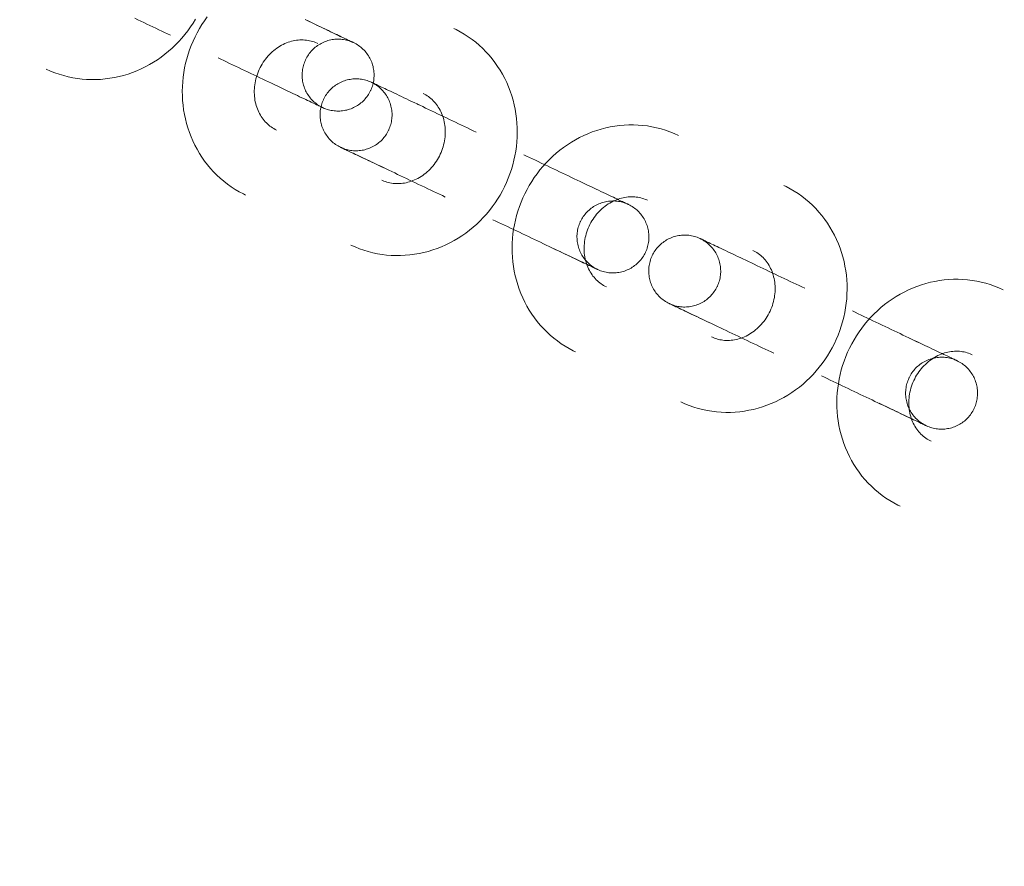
# Model space of a CAD drawing. Header units: millimetres. Extents: x -188930 to 271134, y -158090 to 283816.
# Tile 452 of 610: x 54699 to 54781, y 54315 to 54385. Entities that reach past the tile are written whole.
import ezdxf

# ---------------------------------------------------------------- set-up
doc = ezdxf.new("R2010")
doc.units = ezdxf.units.MM
doc.layers.add('I-FURN', color=30, linetype='Continuous', lineweight=9)
doc.layers.add('PZT_UTWARDZENIA', color=5, linetype='Continuous', lineweight=9)

# ---------------------------------------------------------------- blocks, each defined once
blk = doc.blocks.new('LARSLAJ_hamak - LARSLAJ_hamak-1781260-PZT-dwg')
at = {"layer": 'I-FURN', "flags": 128}
for points in [[(-343.368, -9.892), (-342.98, -9.884), (-342.592, -9.858), (-342.205, -9.816), (-341.821, -9.758), (-341.44, -9.683), (-341.062, -9.592), (-340.688, -9.484), (-340.32, -9.361), (-339.956, -9.222), (-339.6, -9.068), (-339.249, -8.899), (-338.907, -8.715), (-338.572, -8.518), (-338.245, -8.306), (-337.928, -8.081), (-337.62, -7.844), (-337.322, -7.594), (-337.034, -7.332), (-336.757, -7.058), (-336.491, -6.774), (-336.237, -6.479), (-335.994, -6.175), (-335.763, -5.861), (-335.545, -5.538), (-335.339, -5.206), (-335.147, -4.867), (-334.967, -4.521), (-334.801, -4.168), (-334.648, -3.809), (-334.509, -3.444), (-334.384, -3.074), (-334.273, -2.7), (-334.175, -2.321), (-334.092, -1.939), (-334.024, -1.554), (-333.969, -1.167), (-333.929, -0.778), (-333.904, -0.388), (-333.893, 0.002), (-333.896, 0.393), (-333.914, 0.784), (-333.946, 1.174), (-333.993, 1.562), (-334.054, 1.948), (-334.129, 2.331), (-334.218, 2.712), (-334.322, 3.088), (-334.44, 3.461), (-334.571, 3.829), (-334.717, 4.191), (-334.876, 4.547), (-335.048, 4.897), (-335.234, 5.24), (-335.433, 5.576), (-335.644, 5.903), (-335.868, 6.222), (-336.104, 6.532), (-336.352, 6.832), (-336.612, 7.122), (-336.883, 7.402), (-337.165, 7.67), (-337.458, 7.926), (-337.76, 8.171), (-338.073, 8.403), (-338.394, 8.621), (-338.725, 8.827), (-339.063, 9.018), (-339.41, 9.195), (-339.763, 9.357), (-340.123, 9.504), (-340.489, 9.636), (-340.86, 9.752), (-341.235, 9.852), (-341.615, 9.936), (-341.998, 10.003), (-342.383, 10.054), (-342.77, 10.088), (-343.159, 10.106), (-343.367, 10.108)], [(-323.108, 10.105), (-323.496, 10.097), (-323.884, 10.072), (-324.271, 10.03), (-324.655, 9.971), (-325.036, 9.896), (-325.414, 9.805), (-325.788, 9.698), (-326.157, 9.574), (-326.52, 9.436), (-326.877, 9.281), (-327.227, 9.112), (-327.569, 8.929), (-327.904, 8.731), (-328.231, 8.52), (-328.548, 8.295), (-328.856, 8.057), (-329.154, 7.807), (-329.442, 7.545), (-329.719, 7.272), (-329.985, 6.988), (-330.24, 6.693), (-330.482, 6.388), (-330.713, 6.074), (-330.931, 5.751), (-331.137, 5.42), (-331.329, 5.081), (-331.509, 4.734), (-331.675, 4.381), (-331.828, 4.022), (-331.967, 3.657), (-332.092, 3.287), (-332.203, 2.913), (-332.301, 2.535), (-332.384, 2.153), (-332.452, 1.768), (-332.507, 1.381), (-332.547, 0.992), (-332.572, 0.602), (-332.584, 0.211), (-332.58, -0.18), (-332.562, -0.571), (-332.53, -0.96), (-332.484, -1.348), (-332.423, -1.734), (-332.347, -2.118), (-332.258, -2.498), (-332.154, -2.875), (-332.036, -3.247), (-331.905, -3.615), (-331.759, -3.977), (-331.6, -4.334), (-331.428, -4.684), (-331.242, -5.027), (-331.044, -5.362), (-330.832, -5.69), (-330.608, -6.009), (-330.372, -6.319), (-330.124, -6.619), (-329.864, -6.909), (-329.593, -7.188), (-329.311, -7.456), (-329.018, -7.713), (-328.716, -7.957), (-328.403, -8.189), (-328.082, -8.408), (-327.751, -8.613), (-327.413, -8.804), (-327.066, -8.981), (-326.713, -9.143), (-326.353, -9.29), (-325.987, -9.422), (-325.616, -9.538), (-325.241, -9.638), (-324.861, -9.722), (-324.478, -9.79), (-324.093, -9.84), (-323.706, -9.875), (-323.317, -9.892), (-323.109, -9.895)], [(-313.393, -9.896), (-313.004, -9.887), (-312.616, -9.862), (-312.23, -9.82), (-311.846, -9.762), (-311.464, -9.687), (-311.086, -9.595), (-310.713, -9.488), (-310.344, -9.365), (-309.981, -9.226), (-309.624, -9.072), (-309.274, -8.903), (-308.931, -8.719), (-308.596, -8.521), (-308.27, -8.31), (-307.952, -8.085), (-307.644, -7.848), (-307.346, -7.597), (-307.059, -7.335), (-306.781, -7.062), (-306.516, -6.778), (-306.261, -6.483), (-306.018, -6.178), (-305.788, -5.864), (-305.57, -5.541), (-305.364, -5.21), (-305.171, -4.871), (-304.992, -4.525), (-304.825, -4.172), (-304.673, -3.812), (-304.534, -3.448), (-304.408, -3.078), (-304.297, -2.703), (-304.2, -2.325), (-304.117, -1.943), (-304.048, -1.558), (-303.994, -1.171), (-303.954, -0.782), (-303.928, -0.392), (-303.917, -0.001), (-303.92, 0.39), (-303.938, 0.78), (-303.97, 1.17), (-304.017, 1.558), (-304.078, 1.944), (-304.153, 2.328), (-304.243, 2.708), (-304.347, 3.085), (-304.464, 3.457), (-304.596, 3.825), (-304.741, 4.187), (-304.9, 4.544), (-305.073, 4.894), (-305.258, 5.237), (-305.457, 5.572), (-305.668, 5.9), (-305.892, 6.219), (-306.129, 6.528), (-306.377, 6.829), (-306.637, 7.119), (-306.908, 7.398), (-307.19, 7.666), (-307.482, 7.923), (-307.785, 8.167), (-308.097, 8.399), (-308.419, 8.618), (-308.749, 8.823), (-309.088, 9.014), (-309.434, 9.191), (-309.787, 9.353), (-310.147, 9.5), (-310.513, 9.632), (-310.884, 9.748), (-311.26, 9.848), (-311.639, 9.932), (-312.022, 9.999), (-312.408, 10.05), (-312.795, 10.084), (-313.183, 10.102), (-313.392, 10.104)], [(-292.658, 10.102), (-293.046, 10.093), (-293.434, 10.068), (-293.821, 10.026), (-294.205, 9.968), (-294.586, 9.893), (-294.964, 9.801), (-295.338, 9.694), (-295.706, 9.571), (-296.07, 9.432), (-296.426, 9.278), (-296.777, 9.109), (-297.119, 8.925), (-297.454, 8.727), (-297.781, 8.516), (-298.098, 8.291), (-298.406, 8.054), (-298.704, 7.804), (-298.992, 7.542), (-299.269, 7.268), (-299.535, 6.984), (-299.789, 6.689), (-300.032, 6.384), (-300.263, 6.07), (-300.481, 5.747), (-300.687, 5.416), (-300.879, 5.077), (-301.059, 4.731), (-301.225, 4.378), (-301.378, 4.018), (-301.517, 3.654), (-301.642, 3.284), (-301.753, 2.909), (-301.851, 2.531), (-301.934, 2.149), (-302.002, 1.764), (-302.057, 1.377), (-302.097, 0.988), (-302.122, 0.598), (-302.133, 0.207), (-302.13, -0.184), (-302.112, -0.574), (-302.08, -0.964), (-302.033, -1.352), (-301.972, -1.738), (-301.897, -2.122), (-301.808, -2.502), (-301.704, -2.879), (-301.586, -3.251), (-301.455, -3.619), (-301.309, -3.981), (-301.15, -4.337), (-300.978, -4.687), (-300.792, -5.031), (-300.593, -5.366), (-300.382, -5.694), (-300.158, -6.012), (-299.922, -6.322), (-299.674, -6.622), (-299.414, -6.913), (-299.143, -7.192), (-298.861, -7.46), (-298.568, -7.717), (-298.266, -7.961), (-297.953, -8.193), (-297.632, -8.412), (-297.301, -8.617), (-296.963, -8.808), (-296.616, -8.985), (-296.263, -9.147), (-295.903, -9.294), (-295.537, -9.426), (-295.166, -9.542), (-294.791, -9.642), (-294.411, -9.726), (-294.028, -9.793), (-293.643, -9.844), (-293.256, -9.878), (-292.867, -9.896), (-292.659, -9.898)], [(-273.667, -1.947), (-273.598, -1.562), (-273.544, -1.175), (-273.504, -0.786), (-273.478, -0.396), (-273.467, -0.005), (-273.47, 0.386), (-273.488, 0.777), (-273.52, 1.166), (-273.567, 1.554), (-273.628, 1.941), (-273.703, 2.324), (-273.793, 2.704), (-273.897, 3.081), (-274.014, 3.453), (-274.146, 3.821), (-274.291, 4.183), (-274.45, 4.54), (-274.623, 4.89), (-274.808, 5.233), (-275.007, 5.568), (-275.218, 5.896), (-275.442, 6.215), (-275.678, 6.525), (-275.927, 6.825), (-276.186, 7.115), (-276.458, 7.394), (-276.74, 7.663), (-277.032, 7.919), (-277.335, 8.163), (-277.647, 8.395), (-277.969, 8.614), (-278.299, 8.819), (-278.638, 9.01), (-278.984, 9.187), (-279.337, 9.349), (-279.697, 9.497), (-280.063, 9.628), (-280.434, 9.744), (-280.81, 9.844), (-281.189, 9.928), (-281.572, 9.996), (-281.957, 10.047), (-282.345, 10.081), (-282.733, 10.098), (-282.942, 10.101)], [(-263.42, 7.754), (-263.809, 7.745), (-264.197, 7.72), (-264.583, 7.678), (-264.967, 7.62), (-265.349, 7.545), (-265.727, 7.453), (-266.1, 7.346), (-266.469, 7.223), (-266.832, 7.084), (-267.189, 6.93), (-267.539, 6.761), (-267.882, 6.577), (-268.217, 6.38), (-268.543, 6.168), (-268.861, 5.943), (-269.169, 5.706), (-269.467, 5.456), (-269.755, 5.194), (-270.032, 4.92), (-270.298, 4.636), (-270.552, 4.341), (-270.795, 4.036), (-271.025, 3.722), (-271.243, 3.399), (-271.449, 3.068), (-271.642, 2.729), (-271.821, 2.383), (-271.988, 2.03), (-272.14, 1.671), (-272.279, 1.306), (-272.405, 0.936), (-272.516, 0.561), (-272.613, 0.183), (-272.696, -0.199), (-272.765, -0.584), (-272.819, -0.971), (-272.859, -1.36)], [(-343.368, 4.108), (-343.239, 4.105), (-343.11, 4.097), (-342.981, 4.083), (-342.852, 4.063), (-342.724, 4.038), (-342.596, 4.007), (-342.469, 3.971), (-342.342, 3.928), (-342.217, 3.88), (-342.093, 3.827), (-341.97, 3.767), (-341.849, 3.702), (-341.729, 3.632), (-341.611, 3.555), (-341.495, 3.473), (-341.381, 3.385), (-341.27, 3.292), (-341.162, 3.193), (-341.056, 3.089), (-340.954, 2.98), (-340.855, 2.865), (-340.759, 2.745), (-340.668, 2.621), (-340.581, 2.491), (-340.498, 2.358), (-340.419, 2.219), (-340.346, 2.077), (-340.277, 1.931), (-340.213, 1.782), (-340.155, 1.629), (-340.102, 1.473), (-340.055, 1.314), (-340.014, 1.153), (-339.978, 0.99), (-339.949, 0.825), (-339.925, 0.658), (-339.908, 0.49), (-339.897, 0.322), (-339.892, 0.153), (-339.894, -0.016), (-339.901, -0.184), (-339.915, -0.353), (-339.935, -0.52), (-339.962, -0.686), (-339.994, -0.85), (-340.032, -1.012), (-340.076, -1.172), (-340.126, -1.33), (-340.181, -1.484), (-340.242, -1.636), (-340.308, -1.784), (-340.379, -1.928), (-340.455, -2.068), (-340.536, -2.204), (-340.621, -2.336), (-340.71, -2.463), (-340.803, -2.585), (-340.9, -2.703), (-341.001, -2.815), (-341.105, -2.922), (-341.212, -3.024), (-341.321, -3.12), (-341.434, -3.211), (-341.549, -3.296), (-341.665, -3.375), (-341.784, -3.449), (-341.905, -3.517), (-342.027, -3.58), (-342.151, -3.636), (-342.275, -3.687), (-342.401, -3.733), (-342.528, -3.772), (-342.655, -3.806), (-342.783, -3.834), (-342.912, -3.857), (-343.041, -3.874), (-343.17, -3.885), (-343.299, -3.891), (-343.368, -3.892)], [(-323.108, -3.895), (-323.237, -3.892), (-323.367, -3.883), (-323.496, -3.869), (-323.624, -3.85), (-323.753, -3.824), (-323.88, -3.794), (-324.007, -3.757), (-324.134, -3.715), (-324.259, -3.667), (-324.383, -3.613), (-324.506, -3.554), (-324.627, -3.489), (-324.747, -3.418), (-324.865, -3.342), (-324.981, -3.26), (-325.095, -3.172), (-325.206, -3.079), (-325.314, -2.98), (-325.42, -2.876), (-325.522, -2.766), (-325.621, -2.651), (-325.717, -2.532), (-325.808, -2.407), (-325.895, -2.278), (-325.978, -2.144), (-326.057, -2.006), (-326.131, -1.864), (-326.199, -1.718), (-326.263, -1.568), (-326.321, -1.415), (-326.374, -1.259), (-326.421, -1.101), (-326.462, -0.939), (-326.498, -0.776), (-326.527, -0.611), (-326.551, -0.445), (-326.568, -0.277), (-326.579, -0.109), (-326.584, 0.06), (-326.582, 0.229), (-326.575, 0.398), (-326.561, 0.566), (-326.541, 0.733), (-326.514, 0.899), (-326.482, 1.063), (-326.444, 1.226), (-326.4, 1.386), (-326.35, 1.543), (-326.295, 1.698), (-326.234, 1.849), (-326.168, 1.997), (-326.097, 2.141), (-326.021, 2.282), (-325.94, 2.418), (-325.855, 2.549), (-325.766, 2.677), (-325.673, 2.799), (-325.576, 2.916), (-325.475, 3.029), (-325.371, 3.136), (-325.264, 3.237), (-325.155, 3.333), (-325.042, 3.424), (-324.927, 3.509), (-324.811, 3.589), (-324.692, 3.663), (-324.571, 3.731), (-324.449, 3.793), (-324.325, 3.85), (-324.201, 3.901), (-324.075, 3.946), (-323.948, 3.986), (-323.821, 4.02), (-323.693, 4.048), (-323.564, 4.07), (-323.436, 4.087), (-323.306, 4.099), (-323.177, 4.105), (-323.108, 4.105)], [(-313.393, 4.104), (-313.263, 4.102), (-313.134, 4.093), (-313.005, 4.079), (-312.876, 4.06), (-312.748, 4.034), (-312.62, 4.003), (-312.493, 3.967), (-312.367, 3.925), (-312.242, 3.877), (-312.117, 3.823), (-311.995, 3.764), (-311.873, 3.699), (-311.753, 3.628), (-311.635, 3.551), (-311.519, 3.469), (-311.406, 3.382), (-311.295, 3.288), (-311.186, 3.19), (-311.081, 3.085), (-310.978, 2.976), (-310.879, 2.861), (-310.784, 2.742), (-310.692, 2.617), (-310.605, 2.488), (-310.522, 2.354), (-310.444, 2.216), (-310.37, 2.074), (-310.301, 1.928), (-310.238, 1.778), (-310.179, 1.625), (-310.127, 1.469), (-310.079, 1.31), (-310.038, 1.149), (-310.003, 0.986), (-309.973, 0.821), (-309.95, 0.654), (-309.933, 0.487), (-309.921, 0.318), (-309.917, 0.15), (-309.918, -0.019), (-309.926, -0.188), (-309.94, -0.356), (-309.96, -0.523), (-309.986, -0.689), (-310.018, -0.853), (-310.057, -1.016), (-310.101, -1.176), (-310.15, -1.333), (-310.206, -1.488), (-310.267, -1.639), (-310.333, -1.787), (-310.404, -1.932), (-310.48, -2.072), (-310.56, -2.208), (-310.645, -2.34), (-310.735, -2.467), (-310.828, -2.589), (-310.925, -2.707), (-311.025, -2.819), (-311.129, -2.926), (-311.236, -3.027), (-311.346, -3.124), (-311.458, -3.214), (-311.573, -3.3), (-311.69, -3.379), (-311.809, -3.453), (-311.929, -3.521), (-312.052, -3.583), (-312.175, -3.64), (-312.3, -3.691), (-312.426, -3.736), (-312.552, -3.776), (-312.68, -3.81), (-312.808, -3.838), (-312.936, -3.861), (-313.065, -3.878), (-313.194, -3.889), (-313.323, -3.895), (-313.393, -3.896)], [(-292.658, -3.898), (-292.787, -3.895), (-292.916, -3.887), (-293.045, -3.873), (-293.174, -3.853), (-293.302, -3.828), (-293.43, -3.797), (-293.557, -3.761), (-293.684, -3.718), (-293.809, -3.671), (-293.933, -3.617), (-294.056, -3.558), (-294.177, -3.493), (-294.297, -3.422), (-294.415, -3.345), (-294.531, -3.263), (-294.645, -3.175), (-294.756, -3.082), (-294.864, -2.983), (-294.97, -2.879), (-295.072, -2.77), (-295.171, -2.655), (-295.267, -2.535), (-295.358, -2.411), (-295.445, -2.282), (-295.528, -2.148), (-295.607, -2.01), (-295.68, -1.868), (-295.749, -1.721), (-295.813, -1.572), (-295.871, -1.419), (-295.924, -1.263), (-295.971, -1.104), (-296.012, -0.943), (-296.048, -0.78), (-296.077, -0.615), (-296.101, -0.448), (-296.118, -0.281), (-296.129, -0.112), (-296.134, 0.057), (-296.132, 0.226), (-296.125, 0.394), (-296.111, 0.562), (-296.091, 0.729), (-296.064, 0.895), (-296.032, 1.06), (-295.994, 1.222), (-295.95, 1.382), (-295.9, 1.539), (-295.845, 1.694), (-295.784, 1.845), (-295.718, 1.993), (-295.647, 2.138), (-295.571, 2.278), (-295.49, 2.414), (-295.405, 2.546), (-295.316, 2.673), (-295.223, 2.795), (-295.126, 2.913), (-295.025, 3.025), (-294.921, 3.132), (-294.814, 3.234), (-294.705, 3.33), (-294.592, 3.42), (-294.477, 3.506), (-294.361, 3.585), (-294.242, 3.659), (-294.121, 3.727), (-293.999, 3.789), (-293.875, 3.846), (-293.751, 3.897), (-293.625, 3.942), (-293.498, 3.982), (-293.371, 4.016), (-293.243, 4.044), (-293.114, 4.067), (-292.985, 4.084), (-292.856, 4.095), (-292.727, 4.101), (-292.658, 4.102)], [(-282.943, 4.101), (-282.813, 4.098), (-282.684, 4.089), (-282.555, 4.075), (-282.426, 4.056), (-282.298, 4.031), (-282.17, 4), (-282.043, 3.963), (-281.917, 3.921), (-281.792, 3.873), (-281.667, 3.819), (-281.544, 3.76), (-281.423, 3.695), (-281.303, 3.624), (-281.185, 3.548), (-281.069, 3.466), (-280.956, 3.378), (-280.844, 3.285), (-280.736, 3.186), (-280.63, 3.082), (-280.528, 2.972), (-280.429, 2.858), (-280.334, 2.738), (-280.242, 2.613), (-280.155, 2.484), (-280.072, 2.35), (-279.994, 2.212), (-279.92, 2.07), (-279.851, 1.924), (-279.788, 1.774), (-279.729, 1.621), (-279.677, 1.465), (-279.629, 1.307), (-279.588, 1.146), (-279.553, 0.982), (-279.523, 0.817), (-279.5, 0.651), (-279.482, 0.483), (-279.471, 0.315), (-279.467, 0.146), (-279.468, -0.023), (-279.476, -0.192), (-279.49, -0.36), (-279.51, -0.527), (-279.536, -0.693), (-279.568, -0.857), (-279.607, -1.019), (-279.651, -1.18), (-279.7, -1.337), (-279.756, -1.492), (-279.817, -1.643), (-279.883, -1.791), (-279.954, -1.935), (-280.03, -2.076), (-280.11, -2.212), (-280.195, -2.343), (-280.284, -2.471), (-280.378, -2.593), (-280.475, -2.71), (-280.575, -2.822), (-280.679, -2.929), (-280.786, -3.031), (-280.896, -3.127), (-281.008, -3.218), (-281.123, -3.303), (-281.24, -3.383), (-281.359, -3.456), (-281.479, -3.525), (-281.601, -3.587), (-281.725, -3.644), (-281.85, -3.695), (-281.975, -3.74), (-282.102, -3.78), (-282.23, -3.813), (-282.358, -3.842), (-282.486, -3.864), (-282.615, -3.881), (-282.744, -3.893), (-282.873, -3.899), (-282.943, -3.899)], [(-345.435, 0.108), (-345.433, 0.228), (-345.425, 0.348), (-345.413, 0.467), (-345.397, 0.586), (-345.375, 0.704), (-345.349, 0.821), (-345.318, 0.937), (-345.283, 1.052), (-345.243, 1.165), (-345.198, 1.276), (-345.149, 1.386), (-345.096, 1.494), (-345.038, 1.599), (-344.977, 1.702), (-344.911, 1.802), (-344.841, 1.9), (-344.768, 1.995), (-344.69, 2.086), (-344.609, 2.175), (-344.525, 2.26), (-344.437, 2.342), (-344.346, 2.42), (-344.252, 2.495), (-344.155, 2.566), (-344.056, 2.632), (-343.953, 2.695), (-343.849, 2.754), (-343.742, 2.808), (-343.633, 2.858), (-343.522, 2.904), (-343.409, 2.945), (-343.295, 2.982), (-343.179, 3.014), (-343.062, 3.042), (-342.945, 3.064), (-342.826, 3.082), (-342.707, 3.096), (-342.587, 3.104), (-342.467, 3.108), (-342.435, 3.108)], [(-342.435, 3.108), (-342.315, 3.105), (-342.195, 3.098), (-342.076, 3.086), (-341.957, 3.07), (-341.839, 3.048), (-341.722, 3.022), (-341.606, 2.991), (-341.491, 2.956), (-341.378, 2.916), (-341.266, 2.871), (-341.157, 2.822), (-341.049, 2.769), (-340.944, 2.711), (-340.841, 2.65), (-340.741, 2.584), (-340.643, 2.514), (-340.548, 2.44), (-340.457, 2.363), (-340.368, 2.282), (-340.283, 2.198), (-340.201, 2.11), (-340.123, 2.019), (-340.048, 1.925), (-339.977, 1.828), (-339.91, 1.729), (-339.848, 1.626), (-339.789, 1.522), (-339.735, 1.415), (-339.684, 1.306), (-339.639, 1.195), (-339.598, 1.082), (-339.561, 0.968), (-339.529, 0.852), (-339.501, 0.735), (-339.479, 0.618), (-339.461, 0.499), (-339.447, 0.38), (-339.439, 0.26), (-339.435, 0.14), (-339.435, 0.108)], [(-342.429, 3.108), (-342.412, 3.108), (-342.384, 3.108), (-342.345, 3.108), (-342.295, 3.108), (-342.234, 3.108), (-342.162, 3.108), (-342.079, 3.108), (-341.986, 3.108), (-341.882, 3.108), (-341.768, 3.108), (-341.644, 3.108), (-341.509, 3.108), (-341.365, 3.108), (-341.212, 3.108), (-341.049, 3.108), (-340.878, 3.108), (-340.697, 3.108), (-340.509, 3.108), (-340.312, 3.108), (-340.107, 3.108), (-339.895, 3.108), (-339.675, 3.108), (-339.449, 3.108), (-339.217, 3.108), (-338.978, 3.108), (-338.734, 3.108), (-338.484, 3.108), (-338.23, 3.108), (-337.971, 3.108), (-337.708, 3.108), (-337.442, 3.108), (-337.172, 3.108), (-336.899, 3.108), (-336.624, 3.108), (-336.348, 3.108), (-336.069, 3.108), (-335.79, 3.108), (-335.51, 3.108), (-335.23, 3.108), (-334.951, 3.107), (-334.672, 3.107), (-334.394, 3.107), (-334.118, 3.107), (-333.844, 3.107), (-333.573, 3.107), (-333.305, 3.107), (-333.04, 3.107), (-332.779, 3.107)], [(-338.091, 3.107), (-338.348, 3.107), (-338.6, 3.107), (-338.847, 3.107), (-339.089, 3.107), (-339.325, 3.107), (-339.554, 3.107), (-339.777, 3.107), (-339.993, 3.107), (-340.202, 3.108), (-340.403, 3.108), (-340.596, 3.108), (-340.781, 3.108), (-340.958, 3.108), (-341.125, 3.108), (-341.284, 3.108), (-341.433, 3.108), (-341.572, 3.108), (-341.702, 3.108), (-341.822, 3.108), (-341.931, 3.108), (-342.03, 3.108), (-342.119, 3.108), (-342.197, 3.108), (-342.264, 3.108), (-342.32, 3.108), (-342.365, 3.108), (-342.399, 3.108), (-342.421, 3.108)], [(-318.726, 3.105), (-318.742, 3.105), (-318.77, 3.105), (-318.809, 3.105), (-318.86, 3.105), (-318.921, 3.105), (-318.993, 3.105), (-319.075, 3.105), (-319.169, 3.105), (-319.273, 3.105), (-319.387, 3.105), (-319.511, 3.105), (-319.645, 3.105), (-319.789, 3.105), (-319.943, 3.105), (-320.105, 3.105), (-320.277, 3.105), (-320.457, 3.105), (-320.646, 3.105), (-320.843, 3.106), (-321.048, 3.106), (-321.26, 3.106), (-321.479, 3.106), (-321.705, 3.106), (-321.938, 3.106), (-322.176, 3.106), (-322.421, 3.106), (-322.67, 3.106), (-322.925, 3.106), (-323.184, 3.106), (-323.446, 3.106), (-323.713, 3.106), (-323.983, 3.106), (-324.255, 3.106), (-324.53, 3.106), (-324.807, 3.106), (-325.085, 3.106), (-325.365, 3.106), (-325.644, 3.106), (-325.924, 3.106), (-326.204, 3.106), (-326.483, 3.106), (-326.761, 3.106), (-327.037, 3.106), (-327.31, 3.106), (-327.582, 3.106), (-327.85, 3.106), (-328.115, 3.106), (-328.376, 3.106)], [(-323.064, 3.106), (-322.807, 3.106), (-322.555, 3.106), (-322.308, 3.106), (-322.066, 3.106), (-321.83, 3.106), (-321.6, 3.106), (-321.377, 3.106), (-321.161, 3.106), (-320.953, 3.106), (-320.751, 3.106), (-320.558, 3.106), (-320.373, 3.106), (-320.197, 3.106), (-320.029, 3.106), (-319.871, 3.106), (-319.722, 3.106), (-319.582, 3.106), (-319.453, 3.106), (-319.333, 3.106), (-319.223, 3.106), (-319.124, 3.106), (-319.036, 3.106), (-318.958, 3.106), (-318.891, 3.106), (-318.835, 3.106), (-318.79, 3.106), (-318.756, 3.106), (-318.733, 3.106)], [(-321.72, 0.106), (-321.718, 0.226), (-321.711, 0.346), (-321.699, 0.465), (-321.682, 0.584), (-321.66, 0.702), (-321.634, 0.819), (-321.603, 0.935), (-321.568, 1.049), (-321.528, 1.163), (-321.483, 1.274), (-321.434, 1.384), (-321.381, 1.491), (-321.324, 1.596), (-321.262, 1.699), (-321.196, 1.8), (-321.126, 1.897), (-321.053, 1.992), (-320.976, 2.084), (-320.895, 2.172), (-320.81, 2.258), (-320.722, 2.34), (-320.632, 2.418), (-320.538, 2.493), (-320.441, 2.563), (-320.341, 2.63), (-320.239, 2.693), (-320.134, 2.752), (-320.027, 2.806), (-319.918, 2.856), (-319.807, 2.902), (-319.694, 2.943), (-319.58, 2.98), (-319.465, 3.012), (-319.348, 3.039), (-319.23, 3.062), (-319.111, 3.08), (-318.992, 3.093), (-318.872, 3.102), (-318.752, 3.105), (-318.72, 3.106)], [(-318.72, 3.106), (-318.6, 3.103), (-318.48, 3.096), (-318.361, 3.084), (-318.242, 3.067), (-318.124, 3.046), (-318.007, 3.019), (-317.891, 2.989), (-317.776, 2.953), (-317.663, 2.913), (-317.552, 2.869), (-317.442, 2.82), (-317.335, 2.766), (-317.229, 2.709), (-317.126, 2.647), (-317.026, 2.581), (-316.928, 2.512), (-316.834, 2.438), (-316.742, 2.361), (-316.653, 2.28), (-316.568, 2.195), (-316.486, 2.108), (-316.408, 2.017), (-316.333, 1.923), (-316.263, 1.826), (-316.196, 1.726), (-316.133, 1.624), (-316.074, 1.519), (-316.02, 1.412), (-315.97, 1.303), (-315.924, 1.192), (-315.883, 1.08), (-315.846, 0.965), (-315.814, 0.85), (-315.787, 0.733), (-315.764, 0.615), (-315.746, 0.497), (-315.733, 0.377), (-315.724, 0.258), (-315.72, 0.138), (-315.72, 0.105)], [(-315.096, 0.105), (-315.093, 0.224), (-315.086, 0.344), (-315.074, 0.464), (-315.057, 0.582), (-315.036, 0.701), (-315.01, 0.818), (-314.979, 0.934), (-314.943, 1.048), (-314.903, 1.161), (-314.859, 1.273), (-314.81, 1.382), (-314.756, 1.49), (-314.699, 1.595), (-314.637, 1.698), (-314.571, 1.798), (-314.502, 1.896), (-314.428, 1.991), (-314.351, 2.083), (-314.27, 2.171), (-314.186, 2.257), (-314.098, 2.338), (-314.007, 2.417), (-313.913, 2.491), (-313.816, 2.562), (-313.716, 2.629), (-313.614, 2.692), (-313.509, 2.75), (-313.402, 2.805), (-313.293, 2.855), (-313.182, 2.9), (-313.07, 2.942), (-312.955, 2.978), (-312.84, 3.01), (-312.723, 3.038), (-312.605, 3.061), (-312.487, 3.079), (-312.367, 3.092), (-312.248, 3.1), (-312.128, 3.104), (-312.095, 3.104)], [(-312.095, 3.104), (-311.975, 3.102), (-311.856, 3.095), (-311.736, 3.083), (-311.617, 3.066), (-311.499, 3.044), (-311.382, 3.018), (-311.266, 2.987), (-311.152, 2.952), (-311.039, 2.912), (-310.927, 2.867), (-310.818, 2.818), (-310.71, 2.765), (-310.605, 2.708), (-310.502, 2.646), (-310.401, 2.58), (-310.304, 2.51), (-310.209, 2.437), (-310.117, 2.359), (-310.029, 2.279), (-309.943, 2.194), (-309.861, 2.106), (-309.783, 2.015), (-309.709, 1.921), (-309.638, 1.825), (-309.571, 1.725), (-309.508, 1.623), (-309.45, 1.518), (-309.395, 1.411), (-309.345, 1.302), (-309.299, 1.191), (-309.258, 1.078), (-309.221, 0.964), (-309.189, 0.848), (-309.162, 0.732), (-309.139, 0.614), (-309.121, 0.495), (-309.108, 0.376), (-309.099, 0.256), (-309.096, 0.136), (-309.096, 0.104)], [(-312.09, 3.104), (-312.073, 3.104), (-312.045, 3.104), (-312.006, 3.104), (-311.956, 3.104), (-311.895, 3.104), (-311.823, 3.104), (-311.74, 3.104), (-311.647, 3.104), (-311.543, 3.104), (-311.429, 3.104), (-311.304, 3.104), (-311.17, 3.104), (-311.026, 3.104), (-310.873, 3.104), (-310.71, 3.104), (-310.538, 3.104), (-310.358, 3.104), (-310.169, 3.104), (-309.972, 3.104), (-309.768, 3.104), (-309.555, 3.104), (-309.336, 3.104), (-309.11, 3.104), (-308.877, 3.104), (-308.639, 3.104), (-308.395, 3.104), (-308.145, 3.104), (-307.891, 3.104), (-307.632, 3.104), (-307.369, 3.104), (-307.102, 3.104), (-306.833, 3.104), (-306.56, 3.104), (-306.285, 3.104), (-306.008, 3.104), (-305.73, 3.104), (-305.451, 3.104), (-305.171, 3.104), (-304.891, 3.104), (-304.611, 3.104), (-304.332, 3.104), (-304.055, 3.104), (-303.779, 3.104), (-303.505, 3.104), (-303.234, 3.104), (-302.965, 3.104), (-302.7, 3.104), (-302.439, 3.104)], [(-307.752, 3.104), (-308.008, 3.104), (-308.261, 3.104), (-308.508, 3.104), (-308.749, 3.104), (-308.985, 3.104), (-309.215, 3.104), (-309.438, 3.104), (-309.654, 3.104), (-309.863, 3.104), (-310.064, 3.104), (-310.257, 3.104), (-310.442, 3.104), (-310.618, 3.104), (-310.786, 3.104), (-310.944, 3.104), (-311.094, 3.104), (-311.233, 3.104), (-311.363, 3.104), (-311.482, 3.104), (-311.592, 3.104), (-311.691, 3.104), (-311.779, 3.104), (-311.857, 3.104), (-311.924, 3.104), (-311.98, 3.104), (-312.025, 3.104), (-312.059, 3.104), (-312.082, 3.104)], [(-288.386, 3.102), (-288.403, 3.102), (-288.431, 3.102), (-288.47, 3.102), (-288.52, 3.102), (-288.581, 3.102), (-288.653, 3.102), (-288.736, 3.102), (-288.829, 3.102), (-288.933, 3.102), (-289.047, 3.102), (-289.172, 3.102), (-289.306, 3.102), (-289.45, 3.102), (-289.603, 3.102), (-289.766, 3.102), (-289.938, 3.102), (-290.118, 3.102), (-290.307, 3.102), (-290.504, 3.102), (-290.708, 3.102), (-290.921, 3.102), (-291.14, 3.102), (-291.366, 3.102), (-291.599, 3.102), (-291.837, 3.102), (-292.081, 3.102), (-292.331, 3.102), (-292.585, 3.102), (-292.844, 3.102), (-293.107, 3.102), (-293.374, 3.102), (-293.643, 3.102), (-293.916, 3.102), (-294.191, 3.102), (-294.468, 3.102), (-294.746, 3.102), (-295.025, 3.102), (-295.305, 3.102), (-295.585, 3.102), (-295.865, 3.102), (-296.144, 3.102), (-296.421, 3.102), (-296.697, 3.102), (-296.971, 3.102), (-297.242, 3.102), (-297.511, 3.102), (-297.776, 3.102), (-298.037, 3.103)], [(-292.724, 3.103), (-292.468, 3.102), (-292.215, 3.102), (-291.968, 3.102), (-291.727, 3.102), (-291.491, 3.102), (-291.261, 3.102), (-291.038, 3.102), (-290.822, 3.102), (-290.613, 3.102), (-290.412, 3.102), (-290.219, 3.102), (-290.034, 3.102), (-289.857, 3.102), (-289.69, 3.102), (-289.531, 3.102), (-289.382, 3.102), (-289.243, 3.102), (-289.113, 3.102), (-288.994, 3.102), (-288.884, 3.102), (-288.785, 3.102), (-288.697, 3.102), (-288.619, 3.102), (-288.552, 3.102), (-288.496, 3.102), (-288.451, 3.102), (-288.417, 3.102), (-288.394, 3.102)], [(-291.381, 0.102), (-291.378, 0.222), (-291.371, 0.342), (-291.359, 0.461), (-291.343, 0.58), (-291.321, 0.698), (-291.295, 0.815), (-291.264, 0.931), (-291.229, 1.046), (-291.188, 1.159), (-291.144, 1.27), (-291.095, 1.38), (-291.042, 1.487), (-290.984, 1.593), (-290.923, 1.696), (-290.857, 1.796), (-290.787, 1.894), (-290.713, 1.988), (-290.636, 2.08), (-290.555, 2.169), (-290.471, 2.254), (-290.383, 2.336), (-290.292, 2.414), (-290.198, 2.489), (-290.101, 2.56), (-290.002, 2.626), (-289.899, 2.689), (-289.795, 2.748), (-289.688, 2.802), (-289.579, 2.852), (-289.468, 2.898), (-289.355, 2.939), (-289.241, 2.976), (-289.125, 3.008), (-289.008, 3.035), (-288.891, 3.058), (-288.772, 3.076), (-288.653, 3.09), (-288.533, 3.098), (-288.413, 3.102), (-288.381, 3.102)], [(-288.381, 3.102), (-288.261, 3.099), (-288.141, 3.092), (-288.021, 3.08), (-287.903, 3.063), (-287.785, 3.042), (-287.668, 3.016), (-287.552, 2.985), (-287.437, 2.949), (-287.324, 2.909), (-287.212, 2.865), (-287.103, 2.816), (-286.995, 2.763), (-286.89, 2.705), (-286.787, 2.643), (-286.687, 2.578), (-286.589, 2.508), (-286.494, 2.434), (-286.403, 2.357), (-286.314, 2.276), (-286.229, 2.192), (-286.147, 2.104), (-286.069, 2.013), (-285.994, 1.919), (-285.923, 1.822), (-285.856, 1.723), (-285.794, 1.62), (-285.735, 1.516), (-285.68, 1.409), (-285.63, 1.3), (-285.585, 1.189), (-285.543, 1.076), (-285.507, 0.962), (-285.475, 0.846), (-285.447, 0.729), (-285.425, 0.611), (-285.406, 0.493), (-285.393, 0.374), (-285.385, 0.254), (-285.381, 0.134), (-285.381, 0.102)], [(-342.435, -2.892), (-342.555, -2.89), (-342.675, -2.882), (-342.794, -2.87), (-342.913, -2.854), (-343.031, -2.832), (-343.148, -2.806), (-343.264, -2.775), (-343.379, -2.74), (-343.492, -2.7), (-343.604, -2.655), (-343.713, -2.606), (-343.821, -2.553), (-343.926, -2.495), (-344.029, -2.434), (-344.129, -2.368), (-344.227, -2.298), (-344.322, -2.225), (-344.413, -2.147), (-344.502, -2.066), (-344.587, -1.982), (-344.669, -1.894), (-344.747, -1.803), (-344.822, -1.709), (-344.893, -1.612), (-344.96, -1.513), (-345.022, -1.41), (-345.081, -1.306), (-345.135, -1.199), (-345.186, -1.09), (-345.231, -0.979), (-345.272, -0.866), (-345.309, -0.752), (-345.341, -0.636), (-345.369, -0.52), (-345.391, -0.402), (-345.409, -0.283), (-345.423, -0.164), (-345.431, -0.044), (-345.435, 0.076), (-345.435, 0.108)], [(-339.435, 0.108), (-339.437, -0.012), (-339.445, -0.132), (-339.457, -0.251), (-339.473, -0.37), (-339.495, -0.488), (-339.521, -0.605), (-339.552, -0.721), (-339.587, -0.836), (-339.627, -0.949), (-339.672, -1.061), (-339.721, -1.17), (-339.774, -1.278), (-339.832, -1.383), (-339.893, -1.486), (-339.959, -1.586), (-340.029, -1.684), (-340.102, -1.779), (-340.18, -1.87), (-340.261, -1.959), (-340.345, -2.044), (-340.433, -2.126), (-340.524, -2.204), (-340.618, -2.279), (-340.715, -2.35), (-340.814, -2.417), (-340.917, -2.479), (-341.021, -2.538), (-341.128, -2.592), (-341.237, -2.643), (-341.348, -2.688), (-341.461, -2.73), (-341.575, -2.766), (-341.691, -2.798), (-341.808, -2.826), (-341.925, -2.848), (-342.044, -2.866), (-342.163, -2.88), (-342.283, -2.888), (-342.403, -2.892), (-342.435, -2.892)], [(-318.721, -2.894), (-318.841, -2.892), (-318.96, -2.885), (-319.08, -2.873), (-319.199, -2.856), (-319.317, -2.835), (-319.434, -2.808), (-319.55, -2.778), (-319.664, -2.742), (-319.777, -2.702), (-319.889, -2.658), (-319.998, -2.609), (-320.106, -2.555), (-320.211, -2.498), (-320.314, -2.436), (-320.414, -2.37), (-320.512, -2.301), (-320.607, -2.227), (-320.699, -2.15), (-320.787, -2.069), (-320.873, -1.984), (-320.954, -1.897), (-321.033, -1.806), (-321.107, -1.712), (-321.178, -1.615), (-321.245, -1.515), (-321.308, -1.413), (-321.366, -1.308), (-321.421, -1.201), (-321.471, -1.092), (-321.517, -0.981), (-321.558, -0.869), (-321.594, -0.754), (-321.627, -0.639), (-321.654, -0.522), (-321.677, -0.404), (-321.695, -0.285), (-321.708, -0.166), (-321.716, -0.047), (-321.72, 0.073), (-321.72, 0.106)], [(-315.72, 0.105), (-315.723, -0.015), (-315.73, -0.134), (-315.742, -0.254), (-315.759, -0.373), (-315.78, -0.491), (-315.806, -0.608), (-315.837, -0.724), (-315.873, -0.838), (-315.913, -0.952), (-315.957, -1.063), (-316.006, -1.173), (-316.059, -1.28), (-316.117, -1.385), (-316.179, -1.488), (-316.244, -1.589), (-316.314, -1.686), (-316.388, -1.781), (-316.465, -1.873), (-316.546, -1.961), (-316.63, -2.047), (-316.718, -2.129), (-316.809, -2.207), (-316.903, -2.281), (-317, -2.352), (-317.1, -2.419), (-317.202, -2.482), (-317.307, -2.54), (-317.413, -2.595), (-317.523, -2.645), (-317.633, -2.691), (-317.746, -2.732), (-317.86, -2.769), (-317.976, -2.801), (-318.093, -2.828), (-318.211, -2.851), (-318.329, -2.869), (-318.449, -2.882), (-318.568, -2.891), (-318.688, -2.894), (-318.721, -2.894)], [(-312.096, -2.896), (-312.216, -2.893), (-312.336, -2.886), (-312.455, -2.874), (-312.574, -2.857), (-312.692, -2.836), (-312.809, -2.81), (-312.925, -2.779), (-313.04, -2.743), (-313.153, -2.703), (-313.264, -2.659), (-313.374, -2.61), (-313.481, -2.557), (-313.586, -2.499), (-313.689, -2.437), (-313.79, -2.372), (-313.887, -2.302), (-313.982, -2.228), (-314.074, -2.151), (-314.163, -2.07), (-314.248, -1.986), (-314.33, -1.898), (-314.408, -1.807), (-314.483, -1.713), (-314.553, -1.616), (-314.62, -1.516), (-314.683, -1.414), (-314.742, -1.309), (-314.796, -1.203), (-314.846, -1.094), (-314.892, -0.983), (-314.933, -0.87), (-314.97, -0.756), (-315.002, -0.64), (-315.029, -0.523), (-315.052, -0.405), (-315.07, -0.287), (-315.083, -0.167), (-315.092, -0.048), (-315.095, 0.072), (-315.096, 0.105)], [(-309.096, 0.104), (-309.098, -0.016), (-309.105, -0.136), (-309.117, -0.255), (-309.134, -0.374), (-309.155, -0.492), (-309.182, -0.609), (-309.213, -0.725), (-309.248, -0.84), (-309.288, -0.953), (-309.333, -1.064), (-309.381, -1.174), (-309.435, -1.281), (-309.492, -1.387), (-309.554, -1.49), (-309.62, -1.59), (-309.689, -1.688), (-309.763, -1.782), (-309.84, -1.874), (-309.921, -1.963), (-310.006, -2.048), (-310.093, -2.13), (-310.184, -2.208), (-310.278, -2.283), (-310.375, -2.353), (-310.475, -2.42), (-310.577, -2.483), (-310.682, -2.542), (-310.789, -2.596), (-310.898, -2.646), (-311.009, -2.692), (-311.121, -2.733), (-311.236, -2.77), (-311.351, -2.802), (-311.468, -2.829), (-311.586, -2.852), (-311.705, -2.87), (-311.824, -2.883), (-311.944, -2.892), (-312.064, -2.896), (-312.096, -2.896)], [(-288.381, -2.898), (-288.501, -2.896), (-288.621, -2.889), (-288.74, -2.877), (-288.859, -2.86), (-288.977, -2.838), (-289.094, -2.812), (-289.21, -2.781), (-289.325, -2.746), (-289.438, -2.706), (-289.549, -2.661), (-289.659, -2.612), (-289.766, -2.559), (-289.872, -2.501), (-289.975, -2.44), (-290.075, -2.374), (-290.173, -2.304), (-290.268, -2.231), (-290.359, -2.153), (-290.448, -2.072), (-290.533, -1.988), (-290.615, -1.9), (-290.693, -1.809), (-290.768, -1.715), (-290.839, -1.618), (-290.905, -1.519), (-290.968, -1.417), (-291.027, -1.312), (-291.081, -1.205), (-291.131, -1.096), (-291.177, -0.985), (-291.218, -0.872), (-291.255, -0.758), (-291.287, -0.642), (-291.315, -0.526), (-291.337, -0.408), (-291.355, -0.289), (-291.369, -0.17), (-291.377, -0.05), (-291.381, 0.07), (-291.381, 0.102)], [(-288.607, -2.243), (-288.605, -2.123), (-288.598, -2.004), (-288.586, -1.884), (-288.569, -1.765), (-288.548, -1.647), (-288.521, -1.53), (-288.49, -1.414), (-288.455, -1.3), (-288.415, -1.187), (-288.37, -1.075), (-288.322, -0.966), (-288.268, -0.858), (-288.211, -0.753), (-288.149, -0.65), (-288.083, -0.549), (-288.014, -0.452), (-287.94, -0.357), (-287.863, -0.265), (-287.782, -0.177), (-287.697, -0.091), (-287.61, -0.01), (-287.519, 0.069), (-287.425, 0.143), (-287.328, 0.214), (-287.228, 0.281), (-287.126, 0.344), (-287.021, 0.402), (-286.914, 0.457), (-286.805, 0.507), (-286.694, 0.553), (-286.582, 0.594), (-286.467, 0.63), (-286.352, 0.663), (-286.235, 0.69), (-286.117, 0.713), (-285.998, 0.731), (-285.879, 0.744), (-285.759, 0.752), (-285.64, 0.756), (-285.607, 0.756)], [(-285.381, 0.102), (-285.383, -0.018), (-285.391, -0.138), (-285.403, -0.258), (-285.419, -0.376), (-285.441, -0.494), (-285.467, -0.612), (-285.498, -0.727), (-285.533, -0.842), (-285.573, -0.955), (-285.618, -1.067), (-285.667, -1.176), (-285.72, -1.284), (-285.778, -1.389), (-285.839, -1.492), (-285.905, -1.592), (-285.975, -1.69), (-286.048, -1.785), (-286.126, -1.877), (-286.207, -1.965), (-286.291, -2.05), (-286.379, -2.132), (-286.47, -2.211), (-286.564, -2.285), (-286.661, -2.356), (-286.76, -2.423), (-286.862, -2.486), (-286.967, -2.544), (-287.074, -2.599), (-287.183, -2.649), (-287.294, -2.694), (-287.407, -2.736), (-287.521, -2.772), (-287.637, -2.804), (-287.753, -2.832), (-287.871, -2.855), (-287.99, -2.873), (-288.109, -2.886), (-288.229, -2.894), (-288.349, -2.898), (-288.381, -2.898)], [(-285.607, 0.756), (-285.487, 0.754), (-285.367, 0.747), (-285.248, 0.735), (-285.129, 0.718), (-285.011, 0.696), (-284.894, 0.67), (-284.778, 0.639), (-284.663, 0.604), (-284.55, 0.564), (-284.439, 0.519), (-284.329, 0.47), (-284.222, 0.417), (-284.117, 0.36), (-284.014, 0.298), (-283.913, 0.232), (-283.816, 0.162), (-283.721, 0.089), (-283.629, 0.012), (-283.54, -0.069), (-283.455, -0.154), (-283.373, -0.241), (-283.295, -0.332), (-283.22, -0.426), (-283.15, -0.523), (-283.083, -0.623), (-283.02, -0.725), (-282.961, -0.83), (-282.907, -0.937), (-282.857, -1.046), (-282.811, -1.157), (-282.77, -1.27), (-282.733, -1.384), (-282.701, -1.499), (-282.674, -1.616), (-282.651, -1.734), (-282.633, -1.853), (-282.62, -1.972), (-282.611, -2.092), (-282.608, -2.212), (-282.607, -2.244)], [(-275.951, 0.756), (-276.212, 0.756), (-276.477, 0.756), (-276.745, 0.756), (-277.017, 0.756), (-277.291, 0.756), (-277.567, 0.756), (-277.844, 0.756), (-278.123, 0.756), (-278.403, 0.756), (-278.683, 0.756), (-278.963, 0.756), (-279.242, 0.756), (-279.52, 0.756), (-279.797, 0.756), (-280.072, 0.756), (-280.344, 0.756), (-280.614, 0.756), (-280.881, 0.756), (-281.144, 0.756), (-281.402, 0.756), (-281.657, 0.756), (-281.906, 0.756), (-282.151, 0.756), (-282.389, 0.756), (-282.622, 0.756), (-282.848, 0.756), (-283.067, 0.756), (-283.279, 0.756), (-283.484, 0.756), (-283.681, 0.756), (-283.87, 0.756), (-284.05, 0.756), (-284.222, 0.756), (-284.384, 0.756), (-284.538, 0.756), (-284.682, 0.756), (-284.816, 0.756), (-284.94, 0.756), (-285.055, 0.756), (-285.158, 0.756), (-285.252, 0.756), (-285.335, 0.756), (-285.406, 0.756), (-285.468, 0.756), (-285.518, 0.756), (-285.557, 0.756), (-285.585, 0.756), (-285.602, 0.756)], [(-285.602, 0.756), (-285.585, 0.756), (-285.557, 0.756), (-285.518, 0.756), (-285.468, 0.756), (-285.406, 0.756), (-285.335, 0.756), (-285.252, 0.756), (-285.158, 0.756), (-285.055, 0.756), (-284.94, 0.756), (-284.816, 0.756), (-284.682, 0.756), (-284.538, 0.756), (-284.384, 0.756), (-284.222, 0.756), (-284.05, 0.756), (-283.87, 0.756), (-283.681, 0.756), (-283.484, 0.756), (-283.279, 0.756), (-283.067, 0.756), (-282.848, 0.756), (-282.622, 0.756), (-282.389, 0.756), (-282.151, 0.756), (-281.906, 0.756), (-281.657, 0.756), (-281.402, 0.756), (-281.263, 0.756)], [(-271.549, 0.755), (-271.287, 0.755), (-271.023, 0.755), (-270.754, 0.755), (-270.483, 0.754), (-270.209, 0.754), (-269.933, 0.754), (-269.655, 0.754), (-269.376, 0.754), (-269.097, 0.754), (-268.817, 0.754), (-268.537, 0.754), (-268.258, 0.754)], [(-285.608, -5.244), (-285.728, -5.241), (-285.847, -5.234), (-285.967, -5.222), (-286.086, -5.205), (-286.204, -5.184), (-286.321, -5.158), (-286.437, -5.127), (-286.551, -5.091), (-286.664, -5.051), (-286.776, -5.007), (-286.885, -4.958), (-286.993, -4.905), (-287.098, -4.847), (-287.201, -4.785), (-287.302, -4.72), (-287.399, -4.65), (-287.494, -4.576), (-287.586, -4.499), (-287.674, -4.418), (-287.76, -4.334), (-287.842, -4.246), (-287.92, -4.155), (-287.994, -4.061), (-288.065, -3.964), (-288.132, -3.864), (-288.195, -3.762), (-288.253, -3.657), (-288.308, -3.55), (-288.358, -3.441), (-288.404, -3.33), (-288.445, -3.218), (-288.482, -3.104), (-288.514, -2.988), (-288.541, -2.871), (-288.564, -2.753), (-288.582, -2.635), (-288.595, -2.515), (-288.604, -2.396), (-288.607, -2.276), (-288.607, -2.243)], [(-282.607, -2.244), (-282.61, -2.364), (-282.617, -2.484), (-282.629, -2.603), (-282.646, -2.722), (-282.667, -2.84), (-282.693, -2.957), (-282.724, -3.073), (-282.76, -3.188), (-282.8, -3.301), (-282.844, -3.412), (-282.893, -3.522), (-282.947, -3.629), (-283.004, -3.735), (-283.066, -3.837), (-283.132, -3.938), (-283.201, -4.035), (-283.275, -4.13), (-283.352, -4.222), (-283.433, -4.311), (-283.517, -4.396), (-283.605, -4.478), (-283.696, -4.556), (-283.79, -4.631), (-283.887, -4.701), (-283.987, -4.768), (-284.089, -4.831), (-284.194, -4.89), (-284.301, -4.944), (-284.41, -4.994), (-284.521, -5.04), (-284.633, -5.081), (-284.748, -5.118), (-284.863, -5.15), (-284.98, -5.177), (-285.098, -5.2), (-285.216, -5.218), (-285.336, -5.231), (-285.455, -5.24), (-285.575, -5.243), (-285.608, -5.244)], [(-332.779, -2.893), (-333.04, -2.893), (-333.305, -2.893), (-333.573, -2.893), (-333.845, -2.893), (-334.119, -2.893), (-334.395, -2.893), (-334.672, -2.893), (-334.951, -2.893), (-335.231, -2.892), (-335.511, -2.892), (-335.791, -2.892), (-336.07, -2.892), (-336.348, -2.892), (-336.625, -2.892), (-336.9, -2.892), (-337.172, -2.892), (-337.442, -2.892), (-337.709, -2.892), (-337.972, -2.892), (-338.231, -2.892), (-338.485, -2.892), (-338.735, -2.892), (-338.979, -2.892), (-339.217, -2.892), (-339.45, -2.892), (-339.676, -2.892), (-339.895, -2.892), (-340.107, -2.892), (-340.312, -2.892), (-340.509, -2.892), (-340.698, -2.892), (-340.878, -2.892), (-341.05, -2.892), (-341.213, -2.892), (-341.366, -2.892), (-341.51, -2.892), (-341.644, -2.892), (-341.769, -2.892), (-341.883, -2.892), (-341.987, -2.892), (-342.08, -2.892), (-342.163, -2.892), (-342.235, -2.892), (-342.296, -2.892), (-342.346, -2.892), (-342.385, -2.892), (-342.413, -2.892), (-342.43, -2.892)], [(-342.43, -2.892), (-342.413, -2.892), (-342.385, -2.892), (-342.346, -2.892), (-342.296, -2.892), (-342.235, -2.892), (-342.163, -2.892), (-342.08, -2.892), (-341.987, -2.892), (-341.883, -2.892), (-341.769, -2.892), (-341.644, -2.892), (-341.51, -2.892), (-341.366, -2.892), (-341.213, -2.892), (-341.05, -2.892), (-340.878, -2.892), (-340.698, -2.892), (-340.509, -2.892), (-340.312, -2.892), (-340.108, -2.892), (-339.895, -2.893), (-339.676, -2.893), (-339.45, -2.893), (-339.217, -2.893), (-338.979, -2.893), (-338.735, -2.893), (-338.485, -2.893), (-338.231, -2.893), (-338.091, -2.893)], [(-328.377, -2.894), (-328.116, -2.894), (-327.851, -2.894), (-327.582, -2.894), (-327.311, -2.894), (-327.037, -2.894), (-326.761, -2.894), (-326.484, -2.894), (-326.205, -2.894), (-325.925, -2.894), (-325.645, -2.894), (-325.365, -2.894), (-325.086, -2.894), (-324.808, -2.894), (-324.531, -2.894), (-324.256, -2.894), (-323.983, -2.894), (-323.714, -2.894), (-323.447, -2.894), (-323.184, -2.894), (-322.925, -2.894), (-322.671, -2.894), (-322.421, -2.894), (-322.177, -2.894), (-321.938, -2.894), (-321.706, -2.894), (-321.48, -2.894), (-321.261, -2.894), (-321.048, -2.894), (-320.844, -2.894), (-320.647, -2.895), (-320.458, -2.895), (-320.278, -2.895), (-320.106, -2.895), (-319.943, -2.895), (-319.79, -2.895), (-319.646, -2.895), (-319.512, -2.895), (-319.387, -2.895), (-319.273, -2.895), (-319.169, -2.895), (-319.076, -2.895), (-318.993, -2.895), (-318.921, -2.895), (-318.86, -2.895), (-318.81, -2.895), (-318.771, -2.895), (-318.743, -2.895), (-318.726, -2.895)], [(-318.726, -2.894), (-318.743, -2.894), (-318.771, -2.894), (-318.81, -2.894), (-318.86, -2.894), (-318.921, -2.894), (-318.993, -2.894), (-319.076, -2.894), (-319.169, -2.894), (-319.273, -2.894), (-319.387, -2.894), (-319.512, -2.894), (-319.646, -2.894), (-319.79, -2.894), (-319.943, -2.894), (-320.106, -2.894), (-320.278, -2.894), (-320.458, -2.894), (-320.647, -2.894), (-320.844, -2.894), (-321.048, -2.894), (-321.261, -2.894), (-321.48, -2.894), (-321.706, -2.894), (-321.938, -2.894), (-322.177, -2.894), (-322.421, -2.894), (-322.671, -2.894), (-322.925, -2.894), (-323.064, -2.894)], [(-302.44, -2.896), (-302.701, -2.896), (-302.966, -2.896), (-303.234, -2.896), (-303.505, -2.896), (-303.779, -2.896), (-304.055, -2.896), (-304.333, -2.896), (-304.612, -2.896), (-304.891, -2.896), (-305.171, -2.896), (-305.451, -2.896), (-305.731, -2.896), (-306.009, -2.896), (-306.286, -2.896), (-306.561, -2.896), (-306.833, -2.896), (-307.103, -2.896), (-307.369, -2.896), (-307.632, -2.896), (-307.891, -2.896), (-308.146, -2.896), (-308.395, -2.896), (-308.639, -2.896), (-308.878, -2.896), (-309.111, -2.896), (-309.337, -2.896), (-309.556, -2.896), (-309.768, -2.896), (-309.973, -2.896), (-310.17, -2.896), (-310.359, -2.896), (-310.539, -2.896), (-310.711, -2.896), (-310.873, -2.896), (-311.027, -2.896), (-311.171, -2.896), (-311.305, -2.896), (-311.429, -2.896), (-311.543, -2.896), (-311.647, -2.896), (-311.741, -2.896), (-311.823, -2.896), (-311.895, -2.896), (-311.956, -2.896), (-312.006, -2.896), (-312.046, -2.896), (-312.074, -2.896), (-312.09, -2.896)], [(-312.09, -2.896), (-312.074, -2.896), (-312.046, -2.896), (-312.006, -2.896), (-311.956, -2.896), (-311.895, -2.896), (-311.823, -2.896), (-311.741, -2.896), (-311.647, -2.896), (-311.543, -2.896), (-311.429, -2.896), (-311.305, -2.896), (-311.171, -2.896), (-311.027, -2.896), (-310.873, -2.896), (-310.711, -2.896), (-310.539, -2.896), (-310.359, -2.896), (-310.17, -2.896), (-309.973, -2.896), (-309.768, -2.896), (-309.556, -2.896), (-309.337, -2.896), (-309.111, -2.896), (-308.878, -2.896), (-308.639, -2.896), (-308.395, -2.896), (-308.146, -2.896), (-307.891, -2.896), (-307.752, -2.896)], [(-298.037, -2.897), (-297.776, -2.898), (-297.511, -2.898), (-297.243, -2.898), (-296.972, -2.898), (-296.698, -2.898), (-296.422, -2.898), (-296.144, -2.898), (-295.865, -2.898), (-295.586, -2.898), (-295.306, -2.898), (-295.026, -2.898), (-294.747, -2.898), (-294.468, -2.898), (-294.191, -2.898), (-293.917, -2.898), (-293.644, -2.898), (-293.374, -2.898), (-293.108, -2.898), (-292.845, -2.898), (-292.586, -2.898), (-292.331, -2.898), (-292.082, -2.898), (-291.838, -2.898), (-291.599, -2.898), (-291.367, -2.898), (-291.14, -2.898), (-290.921, -2.898), (-290.709, -2.898), (-290.504, -2.898), (-290.307, -2.898), (-290.119, -2.898), (-289.938, -2.898), (-289.767, -2.898), (-289.604, -2.898), (-289.45, -2.898), (-289.306, -2.898), (-289.172, -2.898), (-289.048, -2.898), (-288.934, -2.898), (-288.83, -2.898), (-288.737, -2.898), (-288.654, -2.898), (-288.582, -2.898), (-288.521, -2.898), (-288.471, -2.898), (-288.432, -2.898), (-288.404, -2.898), (-288.387, -2.898)], [(-288.387, -2.898), (-288.404, -2.898), (-288.432, -2.898), (-288.471, -2.898), (-288.521, -2.898), (-288.582, -2.898), (-288.654, -2.898), (-288.737, -2.898), (-288.83, -2.898), (-288.934, -2.898), (-289.048, -2.898), (-289.172, -2.898), (-289.306, -2.898), (-289.45, -2.898), (-289.604, -2.898), (-289.767, -2.898), (-289.938, -2.898), (-290.119, -2.898), (-290.307, -2.898), (-290.504, -2.898), (-290.709, -2.898), (-290.921, -2.898), (-291.14, -2.898), (-291.367, -2.898), (-291.599, -2.898), (-291.838, -2.898), (-292.082, -2.898), (-292.331, -2.898), (-292.586, -2.898), (-292.725, -2.897)], [(-285.602, -5.244), (-285.585, -5.244), (-285.557, -5.244), (-285.518, -5.244), (-285.468, -5.244), (-285.407, -5.244), (-285.335, -5.244), (-285.252, -5.244), (-285.159, -5.244), (-285.055, -5.244), (-284.941, -5.244), (-284.817, -5.244), (-284.682, -5.244), (-284.538, -5.244), (-284.385, -5.244), (-284.222, -5.244), (-284.051, -5.244), (-283.87, -5.244), (-283.682, -5.244), (-283.485, -5.244), (-283.28, -5.244), (-283.068, -5.244), (-282.848, -5.244), (-282.622, -5.244), (-282.39, -5.244), (-282.151, -5.244), (-281.907, -5.244), (-281.657, -5.244), (-281.403, -5.244), (-281.144, -5.244)], [(-281.264, -5.244), (-281.521, -5.244), (-281.773, -5.244), (-282.02, -5.244), (-282.262, -5.244), (-282.498, -5.244), (-282.727, -5.244), (-282.95, -5.244), (-283.166, -5.244), (-283.375, -5.244), (-283.576, -5.244), (-283.769, -5.244), (-283.954, -5.244), (-284.131, -5.244), (-284.298, -5.244), (-284.457, -5.244), (-284.606, -5.244), (-284.745, -5.244), (-284.875, -5.244), (-284.995, -5.244), (-285.104, -5.244), (-285.203, -5.244), (-285.292, -5.244), (-285.37, -5.244), (-285.437, -5.244), (-285.493, -5.244), (-285.538, -5.244), (-285.572, -5.244), (-285.594, -5.244)]]:
    blk.add_lwpolyline(points, dxfattribs=at)

msp = doc.modelspace()

# ---------------------------------------------------------------- linework, layer by layer
at = {"layer": 'PZT_UTWARDZENIA'}
for centre, radius, start, end in [((59552.721, 60792.378), 12000, 159.9468602, 262.6711262), ((59552.721, 60792.378), 12000, 159.9468602, 262.6711262), ((59275.426, 60624.143), 10000, 158.6518071, 263.4283285), ((59275.426, 60624.143), 10000, 158.6518071, 263.4283285)]:
    msp.add_arc(centre, radius, start, end, dxfattribs=at)

# ---------------------------------------------------------------- block references
at = {"layer": 'I-FURN', "rotation": 154.5634422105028}
msp.add_blockref('LARSLAJ_hamak - LARSLAJ_hamak-1781260-PZT-dwg', (54466.322, 54501.431), dxfattribs=at)

doc.saveas('drawing.dxf')
